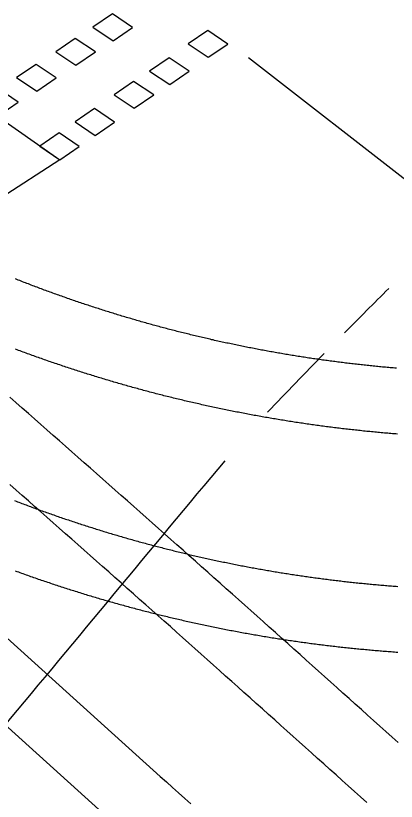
# Model space of a CAD drawing. Extents: x 81617 to 82144, y 454649 to 455150.
# Drawn here: x 81689.13 to 81697.46, y 454739.6 to 454756.79 of the extents above; entities that cross this region are included whole.
import ezdxf

# ---------------------------------------------------------------- set-up
doc = ezdxf.new("R2010")
doc.units = 0
doc.layers.add('B-WE-OG-TOPOGRAFIE-G', color=7, linetype='Continuous')
doc.layers.add('B-WE-VW-MARKERING-G', color=7, linetype='Continuous')

msp = doc.modelspace()

# ---------------------------------------------------------------- linework, layer by layer
at = {"layer": 'B-WE-OG-TOPOGRAFIE-G'}
for points in [[(81667.129, 454762.89), (81692.29, 454740.147), (81692.29, 454740.147), (81692.424, 454740.026), (81692.557, 454739.905), (81692.691, 454739.784), (81692.825, 454739.663), (81692.959, 454739.542)], [(81666.167, 454761.826), (81691.328, 454739.082)], [(81687.715, 454755.306), (81690.09, 454753.642), (81688.784, 454752.792)], [(81697.458, 454749.079), (81697.424, 454749.082), (81697.391, 454749.085), (81697.357, 454749.088), (81697.323, 454749.091), (81697.29, 454749.094), (81697.256, 454749.097), (81697.222, 454749.1), (81697.189, 454749.103), (81697.155, 454749.106), (81697.121, 454749.109), (81697.087, 454749.113), (81697.054, 454749.116), (81697.02, 454749.119), (81696.986, 454749.122), (81696.953, 454749.126), (81696.919, 454749.129), (81696.885, 454749.133), (81696.852, 454749.136), (81696.818, 454749.14), (81696.784, 454749.143), (81696.751, 454749.147), (81696.717, 454749.151), (81696.684, 454749.154), (81696.65, 454749.158), (81696.616, 454749.162), (81696.583, 454749.166), (81696.549, 454749.169), (81696.515, 454749.173), (81696.482, 454749.177), (81696.448, 454749.181), (81696.415, 454749.185), (81696.381, 454749.189), (81696.347, 454749.193), (81696.314, 454749.198), (81696.28, 454749.202), (81696.247, 454749.206), (81696.213, 454749.21), (81696.18, 454749.214), (81696.146, 454749.219), (81696.112, 454749.223), (81696.079, 454749.227), (81696.045, 454749.232), (81696.012, 454749.236), (81695.978, 454749.241), (81695.945, 454749.245), (81695.911, 454749.25), (81695.878, 454749.255), (81695.844, 454749.259), (81695.811, 454749.264), (81695.777, 454749.269), (81695.744, 454749.274), (81695.71, 454749.278), (81695.677, 454749.283), (81695.643, 454749.288), (81695.61, 454749.293), (81695.576, 454749.298), (81695.543, 454749.303), (81695.509, 454749.308), (81695.476, 454749.313), (81695.442, 454749.318), (81695.409, 454749.323), (81695.375, 454749.329), (81695.342, 454749.334), (81695.309, 454749.339), (81695.275, 454749.345), (81695.242, 454749.35), (81695.208, 454749.355), (81695.175, 454749.361), (81695.142, 454749.366), (81695.108, 454749.372), (81695.075, 454749.377), (81695.041, 454749.383), (81695.008, 454749.389), (81694.975, 454749.394), (81694.941, 454749.4), (81694.908, 454749.406), (81694.875, 454749.411), (81694.841, 454749.417), (81694.808, 454749.423), (81694.775, 454749.429), (81694.741, 454749.435), (81694.708, 454749.441), (81694.675, 454749.447), (81694.641, 454749.453), (81694.608, 454749.459), (81694.575, 454749.465), (81694.542, 454749.471), (81694.508, 454749.478), (81694.475, 454749.484), (81694.442, 454749.49), (81694.409, 454749.496), (81694.375, 454749.503), (81694.342, 454749.509), (81694.309, 454749.516), (81694.276, 454749.522), (81694.243, 454749.529), (81694.209, 454749.535), (81694.176, 454749.542), (81694.143, 454749.548), (81694.11, 454749.555), (81694.077, 454749.562), (81694.043, 454749.569), (81694.01, 454749.575), (81693.977, 454749.582), (81693.944, 454749.589), (81693.911, 454749.596), (81693.878, 454749.603), (81693.845, 454749.61), (81693.812, 454749.617), (81693.778, 454749.624), (81693.745, 454749.631), (81693.712, 454749.638), (81693.679, 454749.645), (81693.646, 454749.653), (81693.613, 454749.66), (81693.58, 454749.667), (81693.547, 454749.674), (81693.514, 454749.682), (81693.481, 454749.689), (81693.448, 454749.697), (81693.415, 454749.704), (81693.382, 454749.712), (81693.349, 454749.719), (81693.316, 454749.727), (81693.283, 454749.734), (81693.25, 454749.742), (81693.217, 454749.75), (81693.184, 454749.757), (81693.151, 454749.765), (81693.118, 454749.773), (81693.085, 454749.781), (81693.052, 454749.789), (81693.02, 454749.797), (81692.987, 454749.805), (81692.954, 454749.813), (81692.921, 454749.821), (81692.888, 454749.829), (81692.855, 454749.837), (81692.822, 454749.845), (81692.79, 454749.853), (81692.757, 454749.861), (81692.724, 454749.87), (81692.691, 454749.878), (81692.658, 454749.886), (81692.626, 454749.895), (81692.593, 454749.903), (81692.56, 454749.912), (81692.527, 454749.92), (81692.495, 454749.929), (81692.462, 454749.937), (81692.429, 454749.946), (81692.396, 454749.955), (81692.364, 454749.963), (81692.331, 454749.972), (81692.298, 454749.981), (81692.266, 454749.99), (81692.233, 454749.998), (81692.2, 454750.007), (81692.168, 454750.016), (81692.135, 454750.025), (81692.102, 454750.034), (81692.07, 454750.043), (81692.037, 454750.052), (81692.005, 454750.061), (81691.972, 454750.07), (81691.939, 454750.08), (81691.907, 454750.089), (81691.874, 454750.098), (81691.842, 454750.107), (81691.809, 454750.117), (81691.777, 454750.126), (81691.744, 454750.135), (81691.712, 454750.145), (81691.679, 454750.154), (81691.647, 454750.164), (81691.614, 454750.173), (81691.582, 454750.183), (81691.549, 454750.193), (81691.517, 454750.202), (81691.485, 454750.212), (81691.452, 454750.222), (81691.42, 454750.232), (81691.387, 454750.241), (81691.355, 454750.251), (81691.323, 454750.261), (81691.29, 454750.271), (81691.258, 454750.281), (81691.226, 454750.291), (81691.193, 454750.301), (81691.161, 454750.311), (81691.129, 454750.321), (81691.096, 454750.331), (81691.064, 454750.342), (81691.032, 454750.352), (81691, 454750.362), (81690.967, 454750.372), (81690.935, 454750.383), (81690.903, 454750.393), (81690.871, 454750.404), (81690.839, 454750.414), (81690.806, 454750.424), (81690.774, 454750.435), (81690.742, 454750.446), (81690.71, 454750.456), (81690.678, 454750.467), (81690.646, 454750.477), (81690.614, 454750.488), (81690.582, 454750.499), (81690.549, 454750.51), (81690.517, 454750.521), (81690.485, 454750.531), (81690.453, 454750.542), (81690.421, 454750.553), (81690.389, 454750.564), (81690.357, 454750.575), (81690.325, 454750.586), (81690.293, 454750.597), (81690.261, 454750.608), (81690.229, 454750.62), (81690.197, 454750.631), (81690.166, 454750.642), (81690.134, 454750.653), (81690.102, 454750.665), (81690.07, 454750.676), (81690.038, 454750.687), (81690.006, 454750.699), (81689.974, 454750.71), (81689.942, 454750.722), (81689.911, 454750.733), (81689.879, 454750.745), (81689.847, 454750.756), (81689.815, 454750.768), (81689.783, 454750.78), (81689.752, 454750.791), (81689.72, 454750.803), (81689.688, 454750.815), (81689.657, 454750.827), (81689.625, 454750.839), (81689.593, 454750.85), (81689.562, 454750.862), (81689.53, 454750.874), (81689.498, 454750.886), (81689.467, 454750.898), (81689.435, 454750.91), (81689.403, 454750.923), (81689.372, 454750.935), (81689.34, 454750.947), (81689.309, 454750.959), (81689.277, 454750.971), (81689.246, 454750.984), (81689.214, 454750.996), (81689.183, 454751.008), (81689.151, 454751.021), (81689.12, 454751.033)], [(81697.48, 454747.638), (81697.445, 454747.64), (81697.409, 454747.643), (81697.374, 454747.646), (81697.339, 454747.649), (81697.303, 454747.652), (81697.268, 454747.655), (81697.233, 454747.658), (81697.197, 454747.661), (81697.162, 454747.664), (81697.126, 454747.668), (81697.091, 454747.671), (81697.056, 454747.674), (81697.02, 454747.677), (81696.985, 454747.681), (81696.95, 454747.684), (81696.914, 454747.688), (81696.879, 454747.691), (81696.844, 454747.695), (81696.808, 454747.698), (81696.773, 454747.702), (81696.738, 454747.705), (81696.702, 454747.709), (81696.667, 454747.713), (81696.632, 454747.716), (81696.597, 454747.72), (81696.561, 454747.724), (81696.526, 454747.728), (81696.491, 454747.732), (81696.455, 454747.736), (81696.42, 454747.74), (81696.385, 454747.744), (81696.35, 454747.748), (81696.314, 454747.752), (81696.279, 454747.756), (81696.244, 454747.76), (81696.209, 454747.765), (81696.173, 454747.769), (81696.138, 454747.773), (81696.103, 454747.778), (81696.068, 454747.782), (81696.033, 454747.787), (81695.997, 454747.791), (81695.962, 454747.796), (81695.927, 454747.8), (81695.892, 454747.805), (81695.857, 454747.809), (81695.821, 454747.814), (81695.786, 454747.819), (81695.751, 454747.824), (81695.716, 454747.828), (81695.681, 454747.833), (81695.645, 454747.838), (81695.61, 454747.843), (81695.575, 454747.848), (81695.54, 454747.853), (81695.505, 454747.858), (81695.47, 454747.863), (81695.435, 454747.868), (81695.4, 454747.874), (81695.364, 454747.879), (81695.329, 454747.884), (81695.294, 454747.889), (81695.259, 454747.895), (81695.224, 454747.9), (81695.189, 454747.905), (81695.154, 454747.911), (81695.119, 454747.916), (81695.084, 454747.922), (81695.049, 454747.928), (81695.014, 454747.933), (81694.979, 454747.939), (81694.944, 454747.945), (81694.909, 454747.95), (81694.873, 454747.956), (81694.838, 454747.962), (81694.803, 454747.968), (81694.768, 454747.974), (81694.733, 454747.98), (81694.698, 454747.986), (81694.663, 454747.992), (81694.629, 454747.998), (81694.594, 454748.004), (81694.559, 454748.01), (81694.524, 454748.016), (81694.489, 454748.022), (81694.454, 454748.029), (81694.419, 454748.035), (81694.384, 454748.041), (81694.349, 454748.048), (81694.314, 454748.054), (81694.279, 454748.061), (81694.244, 454748.067), (81694.209, 454748.074), (81694.175, 454748.08), (81694.14, 454748.087), (81694.105, 454748.094), (81694.07, 454748.1), (81694.035, 454748.107), (81694, 454748.114), (81693.965, 454748.121), (81693.931, 454748.128), (81693.896, 454748.134), (81693.861, 454748.141), (81693.826, 454748.148), (81693.791, 454748.155), (81693.757, 454748.163), (81693.722, 454748.17), (81693.687, 454748.177), (81693.652, 454748.184), (81693.617, 454748.191), (81693.583, 454748.199), (81693.548, 454748.206), (81693.513, 454748.213), (81693.479, 454748.221), (81693.444, 454748.228), (81693.409, 454748.236), (81693.374, 454748.243), (81693.34, 454748.251), (81693.305, 454748.258), (81693.27, 454748.266), (81693.236, 454748.274), (81693.201, 454748.281), (81693.166, 454748.289), (81693.132, 454748.297), (81693.097, 454748.305), (81693.063, 454748.313), (81693.028, 454748.32), (81692.993, 454748.328), (81692.959, 454748.336), (81692.924, 454748.344), (81692.89, 454748.353), (81692.855, 454748.361), (81692.821, 454748.369), (81692.786, 454748.377), (81692.752, 454748.385), (81692.717, 454748.393), (81692.683, 454748.402), (81692.648, 454748.41), (81692.614, 454748.419), (81692.579, 454748.427), (81692.545, 454748.435), (81692.51, 454748.444), (81692.476, 454748.453), (81692.441, 454748.461), (81692.407, 454748.47), (81692.372, 454748.478), (81692.338, 454748.487), (81692.304, 454748.496), (81692.269, 454748.505), (81692.235, 454748.514), (81692.2, 454748.522), (81692.166, 454748.531), (81692.132, 454748.54), (81692.097, 454748.549), (81692.063, 454748.558), (81692.029, 454748.567), (81691.994, 454748.577), (81691.96, 454748.586), (81691.926, 454748.595), (81691.892, 454748.604), (81691.857, 454748.613), (81691.823, 454748.623), (81691.789, 454748.632), (81691.755, 454748.641), (81691.72, 454748.651), (81691.686, 454748.66), (81691.652, 454748.67), (81691.618, 454748.679), (81691.584, 454748.689), (81691.549, 454748.699), (81691.515, 454748.708), (81691.481, 454748.718), (81691.447, 454748.728), (81691.413, 454748.738), (81691.379, 454748.747), (81691.345, 454748.757), (81691.311, 454748.767), (81691.276, 454748.777), (81691.242, 454748.787), (81691.208, 454748.797), (81691.174, 454748.807), (81691.14, 454748.817), (81691.106, 454748.827), (81691.072, 454748.838), (81691.038, 454748.848), (81691.004, 454748.858), (81690.97, 454748.868), (81690.936, 454748.879), (81690.902, 454748.889), (81690.868, 454748.899), (81690.835, 454748.91), (81690.801, 454748.92), (81690.767, 454748.931), (81690.733, 454748.941), (81690.699, 454748.952), (81690.665, 454748.963), (81690.631, 454748.973), (81690.597, 454748.984), (81690.564, 454748.995), (81690.53, 454749.006), (81690.496, 454749.017), (81690.462, 454749.027), (81690.428, 454749.038), (81690.395, 454749.049), (81690.361, 454749.06), (81690.327, 454749.071), (81690.293, 454749.082), (81690.26, 454749.094), (81690.226, 454749.105), (81690.192, 454749.116), (81690.159, 454749.127), (81690.125, 454749.138), (81690.091, 454749.15), (81690.058, 454749.161), (81690.024, 454749.173), (81689.99, 454749.184), (81689.957, 454749.195), (81689.923, 454749.207), (81689.89, 454749.218), (81689.856, 454749.23), (81689.823, 454749.242), (81689.789, 454749.253), (81689.756, 454749.265), (81689.722, 454749.277), (81689.689, 454749.289), (81689.655, 454749.3), (81689.622, 454749.312), (81689.588, 454749.324), (81689.555, 454749.336), (81689.521, 454749.348), (81689.488, 454749.36), (81689.455, 454749.372), (81689.421, 454749.384), (81689.388, 454749.396), (81689.354, 454749.408), (81689.321, 454749.421), (81689.288, 454749.433), (81689.255, 454749.445), (81689.221, 454749.458), (81689.188, 454749.47), (81689.155, 454749.482), (81689.121, 454749.495)], [(81697.498, 454740.887), (81697.364, 454741.007), (81697.229, 454741.127), (81697.095, 454741.248), (81696.961, 454741.368), (81696.827, 454741.488), (81696.692, 454741.609), (81696.558, 454741.729), (81696.424, 454741.849), (81696.289, 454741.97), (81696.155, 454742.09), (81696.021, 454742.21), (81695.886, 454742.331), (81695.752, 454742.451), (81695.618, 454742.571), (81695.483, 454742.692), (81695.349, 454742.812), (81695.214, 454742.932), (81695.08, 454743.052), (81694.946, 454743.173), (81694.811, 454743.293), (81694.677, 454743.413), (81694.542, 454743.533), (81694.408, 454743.653), (81694.273, 454743.774), (81694.138, 454743.894), (81694.004, 454744.014), (81693.869, 454744.134), (81693.734, 454744.254), (81693.6, 454744.374), (81693.465, 454744.494), (81693.33, 454744.614), (81693.196, 454744.734), (81693.061, 454744.854), (81692.926, 454744.974), (81692.791, 454745.094), (81692.791, 454745.094), (81692.656, 454745.214), (81692.521, 454745.334), (81692.385, 454745.454), (81692.25, 454745.574), (81692.115, 454745.694), (81691.98, 454745.814), (81691.844, 454745.934), (81691.709, 454746.054), (81691.574, 454746.174), (81691.438, 454746.294), (81691.303, 454746.414), (81691.167, 454746.534), (81691.032, 454746.653), (81690.896, 454746.773), (81690.761, 454746.893), (81690.625, 454747.012), (81690.489, 454747.132), (81690.354, 454747.252), (81690.218, 454747.371), (81690.083, 454747.491), (81689.947, 454747.61), (81689.811, 454747.73), (81689.675, 454747.849), (81689.54, 454747.969), (81689.404, 454748.088), (81689.268, 454748.207), (81689.132, 454748.327), (81688.996, 454748.446)], [(81696.808, 454739.577), (81696.674, 454739.698), (81696.54, 454739.818), (81696.406, 454739.939), (81696.271, 454740.059), (81696.137, 454740.179), (81696.003, 454740.3), (81695.869, 454740.42), (81695.735, 454740.54), (81695.6, 454740.66), (81695.466, 454740.781), (81695.332, 454740.901), (81695.198, 454741.021), (81695.063, 454741.142), (81694.929, 454741.262), (81694.795, 454741.382), (81694.661, 454741.502), (81694.526, 454741.622), (81694.392, 454741.743), (81694.258, 454741.863), (81694.123, 454741.983), (81693.989, 454742.103), (81693.855, 454742.223), (81693.72, 454742.343), (81693.586, 454742.463), (81693.452, 454742.583), (81693.317, 454742.703), (81693.183, 454742.823), (81693.048, 454742.943), (81692.914, 454743.063), (81692.78, 454743.183), (81692.645, 454743.303), (81692.511, 454743.423), (81692.376, 454743.542), (81692.242, 454743.662), (81692.107, 454743.782), (81691.972, 454743.902), (81691.838, 454744.021), (81691.838, 454744.021), (81691.703, 454744.141), (81691.568, 454744.261), (81691.433, 454744.381), (81691.298, 454744.501), (81691.163, 454744.621), (81691.028, 454744.741), (81690.893, 454744.86), (81690.757, 454744.98), (81690.622, 454745.1), (81690.487, 454745.219), (81690.352, 454745.339), (81690.217, 454745.458), (81690.081, 454745.578), (81689.946, 454745.698), (81689.811, 454745.817), (81689.676, 454745.936), (81689.54, 454746.056), (81689.405, 454746.175), (81689.269, 454746.295), (81689.134, 454746.414), (81688.999, 454746.533)], [(81689.102, 454746.182), (81689.133, 454746.17), (81689.165, 454746.158), (81689.197, 454746.146), (81689.228, 454746.134), (81689.26, 454746.122), (81689.291, 454746.11), (81689.323, 454746.098), (81689.355, 454746.086), (81689.386, 454746.074), (81689.418, 454746.062), (81689.45, 454746.051), (81689.482, 454746.039), (81689.513, 454746.027), (81689.545, 454746.015), (81689.577, 454746.004), (81689.609, 454745.992), (81689.64, 454745.981), (81689.672, 454745.969), (81689.704, 454745.958), (81689.736, 454745.946), (81689.768, 454745.935), (81689.8, 454745.924), (81689.831, 454745.912), (81689.863, 454745.901), (81689.895, 454745.89), (81689.927, 454745.878), (81689.959, 454745.867), (81689.991, 454745.856), (81690.023, 454745.845), (81690.055, 454745.834), (81690.087, 454745.823), (81690.119, 454745.812), (81690.151, 454745.801), (81690.183, 454745.79), (81690.215, 454745.779), (81690.247, 454745.768), (81690.279, 454745.758), (81690.311, 454745.747), (81690.343, 454745.736), (81690.375, 454745.725), (81690.407, 454745.715), (81690.439, 454745.704), (81690.471, 454745.693), (81690.504, 454745.683), (81690.536, 454745.672), (81690.568, 454745.662), (81690.6, 454745.651), (81690.632, 454745.641), (81690.664, 454745.631), (81690.697, 454745.62), (81690.729, 454745.61), (81690.761, 454745.6), (81690.793, 454745.59), (81690.826, 454745.579), (81690.858, 454745.569), (81690.89, 454745.559), (81690.922, 454745.549), (81690.955, 454745.539), (81690.987, 454745.529), (81691.019, 454745.519), (81691.052, 454745.509), (81691.084, 454745.499), (81691.116, 454745.489), (81691.149, 454745.48), (81691.181, 454745.47), (81691.214, 454745.46), (81691.246, 454745.45), (81691.278, 454745.441), (81691.311, 454745.431), (81691.343, 454745.422), (81691.376, 454745.412), (81691.408, 454745.403), (81691.441, 454745.393), (81691.473, 454745.384), (81691.506, 454745.374), (81691.538, 454745.365), (81691.571, 454745.356), (81691.603, 454745.346), (81691.636, 454745.337), (81691.668, 454745.328), (81691.701, 454745.319), (81691.733, 454745.31), (81691.766, 454745.3), (81691.798, 454745.291), (81691.831, 454745.282), (81691.864, 454745.273), (81691.896, 454745.264), (81691.929, 454745.256), (81691.962, 454745.247), (81691.994, 454745.238), (81692.027, 454745.229), (81692.059, 454745.22), (81692.092, 454745.212), (81692.125, 454745.203), (81692.158, 454745.194), (81692.19, 454745.186), (81692.223, 454745.177), (81692.256, 454745.169), (81692.288, 454745.16), (81692.321, 454745.152), (81692.354, 454745.143), (81692.387, 454745.135), (81692.419, 454745.126), (81692.452, 454745.118), (81692.485, 454745.11), (81692.518, 454745.102), (81692.551, 454745.094), (81692.584, 454745.085), (81692.616, 454745.077), (81692.649, 454745.069), (81692.682, 454745.061), (81692.715, 454745.053), (81692.748, 454745.045), (81692.781, 454745.037), (81692.814, 454745.029), (81692.846, 454745.022), (81692.879, 454745.014), (81692.912, 454745.006), (81692.945, 454744.998), (81692.978, 454744.991), (81693.011, 454744.983), (81693.044, 454744.975), (81693.077, 454744.968), (81693.11, 454744.96), (81693.143, 454744.953), (81693.176, 454744.945), (81693.209, 454744.938), (81693.242, 454744.93), (81693.275, 454744.923), (81693.308, 454744.916), (81693.341, 454744.908), (81693.374, 454744.901), (81693.407, 454744.894), (81693.44, 454744.887), (81693.473, 454744.88), (81693.506, 454744.873), (81693.539, 454744.866), (81693.572, 454744.859), (81693.606, 454744.852), (81693.639, 454744.845), (81693.672, 454744.838), (81693.705, 454744.831), (81693.738, 454744.824), (81693.771, 454744.817), (81693.804, 454744.811), (81693.837, 454744.804), (81693.871, 454744.797), (81693.904, 454744.791), (81693.937, 454744.784), (81693.97, 454744.777), (81694.003, 454744.771), (81694.036, 454744.764), (81694.07, 454744.758), (81694.103, 454744.752), (81694.136, 454744.745), (81694.169, 454744.739), (81694.203, 454744.733), (81694.236, 454744.726), (81694.269, 454744.72), (81694.302, 454744.714), (81694.336, 454744.708), (81694.369, 454744.702), (81694.402, 454744.696), (81694.435, 454744.69), (81694.469, 454744.684), (81694.502, 454744.678), (81694.535, 454744.672), (81694.569, 454744.666), (81694.602, 454744.66), (81694.635, 454744.655), (81694.669, 454744.649), (81694.702, 454744.643), (81694.735, 454744.637), (81694.769, 454744.632), (81694.802, 454744.626), (81694.835, 454744.621), (81694.869, 454744.615), (81694.902, 454744.61), (81694.935, 454744.604), (81694.969, 454744.599), (81695.002, 454744.594), (81695.036, 454744.588), (81695.069, 454744.583), (81695.102, 454744.578), (81695.136, 454744.572), (81695.169, 454744.567), (81695.203, 454744.562), (81695.236, 454744.557), (81695.27, 454744.552), (81695.303, 454744.547), (81695.336, 454744.542), (81695.37, 454744.537), (81695.403, 454744.532), (81695.437, 454744.527), (81695.47, 454744.523), (81695.504, 454744.518), (81695.537, 454744.513), (81695.571, 454744.508), (81695.604, 454744.504), (81695.638, 454744.499), (81695.671, 454744.495), (81695.705, 454744.49), (81695.738, 454744.485), (81695.772, 454744.481), (81695.805, 454744.477), (81695.839, 454744.472), (81695.872, 454744.468), (81695.906, 454744.464), (81695.94, 454744.459), (81695.973, 454744.455), (81696.007, 454744.451), (81696.04, 454744.447), (81696.074, 454744.443), (81696.107, 454744.438), (81696.141, 454744.434), (81696.175, 454744.43), (81696.208, 454744.426), (81696.242, 454744.423), (81696.275, 454744.419), (81696.309, 454744.415), (81696.343, 454744.411), (81696.376, 454744.407), (81696.41, 454744.403), (81696.443, 454744.4), (81696.477, 454744.396), (81696.511, 454744.393), (81696.544, 454744.389), (81696.578, 454744.385), (81696.612, 454744.382), (81696.645, 454744.378), (81696.679, 454744.375), (81696.712, 454744.372), (81696.746, 454744.368), (81696.78, 454744.365), (81696.813, 454744.362), (81696.847, 454744.359), (81696.881, 454744.355), (81696.914, 454744.352), (81696.948, 454744.349), (81696.982, 454744.346), (81697.016, 454744.343), (81697.049, 454744.34), (81697.083, 454744.337), (81697.117, 454744.334), (81697.15, 454744.331), (81697.184, 454744.328), (81697.218, 454744.326), (81697.251, 454744.323), (81697.285, 454744.32), (81697.319, 454744.317), (81697.353, 454744.315), (81697.386, 454744.312), (81697.42, 454744.31), (81697.454, 454744.307), (81697.487, 454744.305)], [(81689.118, 454744.644), (81689.151, 454744.632), (81689.185, 454744.62), (81689.218, 454744.608), (81689.251, 454744.596), (81689.285, 454744.584), (81689.318, 454744.572), (81689.352, 454744.56), (81689.385, 454744.548), (81689.418, 454744.536), (81689.452, 454744.524), (81689.485, 454744.513), (81689.519, 454744.501), (81689.552, 454744.489), (81689.586, 454744.478), (81689.62, 454744.466), (81689.653, 454744.455), (81689.687, 454744.443), (81689.72, 454744.432), (81689.754, 454744.42), (81689.787, 454744.409), (81689.821, 454744.398), (81689.855, 454744.386), (81689.888, 454744.375), (81689.922, 454744.364), (81689.956, 454744.353), (81689.989, 454744.341), (81690.023, 454744.33), (81690.057, 454744.319), (81690.09, 454744.308), (81690.124, 454744.297), (81690.158, 454744.286), (81690.192, 454744.275), (81690.225, 454744.264), (81690.259, 454744.254), (81690.293, 454744.243), (81690.327, 454744.232), (81690.361, 454744.221), (81690.394, 454744.211), (81690.428, 454744.2), (81690.462, 454744.189), (81690.496, 454744.179), (81690.53, 454744.168), (81690.564, 454744.158), (81690.598, 454744.147), (81690.632, 454744.137), (81690.666, 454744.127), (81690.7, 454744.116), (81690.733, 454744.106), (81690.767, 454744.096), (81690.801, 454744.086), (81690.835, 454744.075), (81690.869, 454744.065), (81690.903, 454744.055), (81690.937, 454744.045), (81690.971, 454744.035), (81691.006, 454744.025), (81691.04, 454744.015), (81691.074, 454744.005), (81691.108, 454743.995), (81691.142, 454743.986), (81691.176, 454743.976), (81691.21, 454743.966), (81691.244, 454743.956), (81691.278, 454743.947), (81691.312, 454743.937), (81691.347, 454743.928), (81691.381, 454743.918), (81691.415, 454743.909), (81691.449, 454743.899), (81691.483, 454743.89), (81691.518, 454743.88), (81691.552, 454743.871), (81691.586, 454743.862), (81691.62, 454743.852), (81691.655, 454743.843), (81691.689, 454743.834), (81691.723, 454743.825), (81691.757, 454743.816), (81691.792, 454743.807), (81691.826, 454743.798), (81691.86, 454743.789), (81691.895, 454743.78), (81691.929, 454743.771), (81691.963, 454743.762), (81691.998, 454743.753), (81692.032, 454743.744), (81692.066, 454743.736), (81692.101, 454743.727), (81692.135, 454743.718), (81692.17, 454743.71), (81692.204, 454743.701), (81692.239, 454743.692), (81692.273, 454743.684), (81692.307, 454743.675), (81692.342, 454743.667), (81692.376, 454743.659), (81692.411, 454743.65), (81692.445, 454743.642), (81692.48, 454743.634), (81692.514, 454743.625), (81692.549, 454743.617), (81692.583, 454743.609), (81692.618, 454743.601), (81692.652, 454743.593), (81692.687, 454743.585), (81692.722, 454743.577), (81692.756, 454743.569), (81692.791, 454743.561), (81692.825, 454743.553), (81692.86, 454743.545), (81692.895, 454743.538), (81692.929, 454743.53), (81692.964, 454743.522), (81692.998, 454743.514), (81693.033, 454743.507), (81693.068, 454743.499), (81693.102, 454743.492), (81693.137, 454743.484), (81693.172, 454743.477), (81693.207, 454743.469), (81693.241, 454743.462), (81693.276, 454743.455), (81693.311, 454743.447), (81693.345, 454743.44), (81693.38, 454743.433), (81693.415, 454743.426), (81693.45, 454743.418), (81693.484, 454743.411), (81693.519, 454743.404), (81693.554, 454743.397), (81693.589, 454743.39), (81693.623, 454743.383), (81693.658, 454743.376), (81693.693, 454743.369), (81693.728, 454743.363), (81693.763, 454743.356), (81693.798, 454743.349), (81693.832, 454743.342), (81693.867, 454743.336), (81693.902, 454743.329), (81693.937, 454743.322), (81693.972, 454743.316), (81694.007, 454743.309), (81694.042, 454743.303), (81694.076, 454743.297), (81694.111, 454743.29), (81694.146, 454743.284), (81694.181, 454743.278), (81694.216, 454743.271), (81694.251, 454743.265), (81694.286, 454743.259), (81694.321, 454743.253), (81694.356, 454743.247), (81694.391, 454743.241), (81694.426, 454743.235), (81694.461, 454743.229), (81694.496, 454743.223), (81694.531, 454743.217), (81694.566, 454743.211), (81694.601, 454743.205), (81694.636, 454743.199), (81694.671, 454743.193), (81694.706, 454743.188), (81694.741, 454743.182), (81694.776, 454743.176), (81694.811, 454743.171), (81694.846, 454743.165), (81694.881, 454743.16), (81694.916, 454743.154), (81694.951, 454743.149), (81694.986, 454743.144), (81695.021, 454743.138), (81695.056, 454743.133), (81695.091, 454743.128), (81695.126, 454743.123), (81695.162, 454743.117), (81695.197, 454743.112), (81695.232, 454743.107), (81695.267, 454743.102), (81695.302, 454743.097), (81695.337, 454743.092), (81695.372, 454743.087), (81695.407, 454743.082), (81695.443, 454743.077), (81695.478, 454743.073), (81695.513, 454743.068), (81695.548, 454743.063), (81695.583, 454743.058), (81695.618, 454743.054), (81695.654, 454743.049), (81695.689, 454743.045), (81695.724, 454743.04), (81695.759, 454743.036), (81695.794, 454743.031), (81695.829, 454743.027), (81695.865, 454743.022), (81695.9, 454743.018), (81695.935, 454743.014), (81695.97, 454743.01), (81696.006, 454743.005), (81696.041, 454743.001), (81696.076, 454742.997), (81696.111, 454742.993), (81696.147, 454742.989), (81696.182, 454742.985), (81696.217, 454742.981), (81696.252, 454742.977), (81696.288, 454742.973), (81696.323, 454742.969), (81696.358, 454742.966), (81696.393, 454742.962), (81696.429, 454742.958), (81696.464, 454742.955), (81696.499, 454742.951), (81696.535, 454742.947), (81696.57, 454742.944), (81696.605, 454742.94), (81696.64, 454742.937), (81696.676, 454742.933), (81696.711, 454742.93), (81696.746, 454742.927), (81696.782, 454742.923), (81696.817, 454742.92), (81696.852, 454742.917), (81696.888, 454742.914), (81696.923, 454742.911), (81696.958, 454742.907), (81696.994, 454742.904), (81697.029, 454742.901), (81697.064, 454742.898), (81697.1, 454742.895), (81697.135, 454742.893), (81697.171, 454742.89), (81697.206, 454742.887), (81697.241, 454742.884), (81697.277, 454742.881), (81697.312, 454742.879), (81697.347, 454742.876), (81697.383, 454742.873), (81697.418, 454742.871), (81697.454, 454742.868), (81697.489, 454742.866)]]:
    msp.add_lwpolyline(points, dxfattribs=at)
at = {"layer": 'B-WE-VW-MARKERING-G'}
msp.add_line((81698.31, 454752.692), (81694.225, 454755.876), dxfattribs=at)
for points in [[(81691.684, 454756.539), (81691.245, 454756.834), (81690.818, 454756.543), (81691.257, 454756.248)], [(81693.768, 454756.175), (81693.329, 454756.471), (81692.902, 454756.179), (81693.341, 454755.884)], [(81690.87, 454756.002), (81690.431, 454756.298), (81690.004, 454756.006), (81690.443, 454755.711)], [(81692.923, 454755.58), (81692.484, 454755.875), (81692.058, 454755.584), (81692.497, 454755.288)], [(81690.013, 454755.435), (81689.574, 454755.73), (81689.147, 454755.439), (81689.586, 454755.143)], [(81692.146, 454755.06), (81691.707, 454755.356), (81691.28, 454755.064), (81691.719, 454754.769)], [(81689.177, 454754.903), (81688.738, 454755.198), (81688.312, 454754.906), (81688.75, 454754.611)], [(81691.292, 454754.465), (81690.853, 454754.76), (81690.426, 454754.469), (81690.865, 454754.174)], [(81690.517, 454753.933), (81690.078, 454754.228), (81689.651, 454753.937), (81690.09, 454753.642)]]:
    msp.add_lwpolyline(points, close=True, dxfattribs=at)
for centre, radius, start, end in [((81806.078, 454641.512), 154.22, 134.86199, 135.37207), ((81806.078, 454641.512), 154.22, 135.60689, 136.27047), ((83492.28, 453246.905), 2342.079, 140.169378, 140.540083)]:
    msp.add_arc(centre, radius, start, end, dxfattribs=at)

doc.saveas('drawing.dxf')
